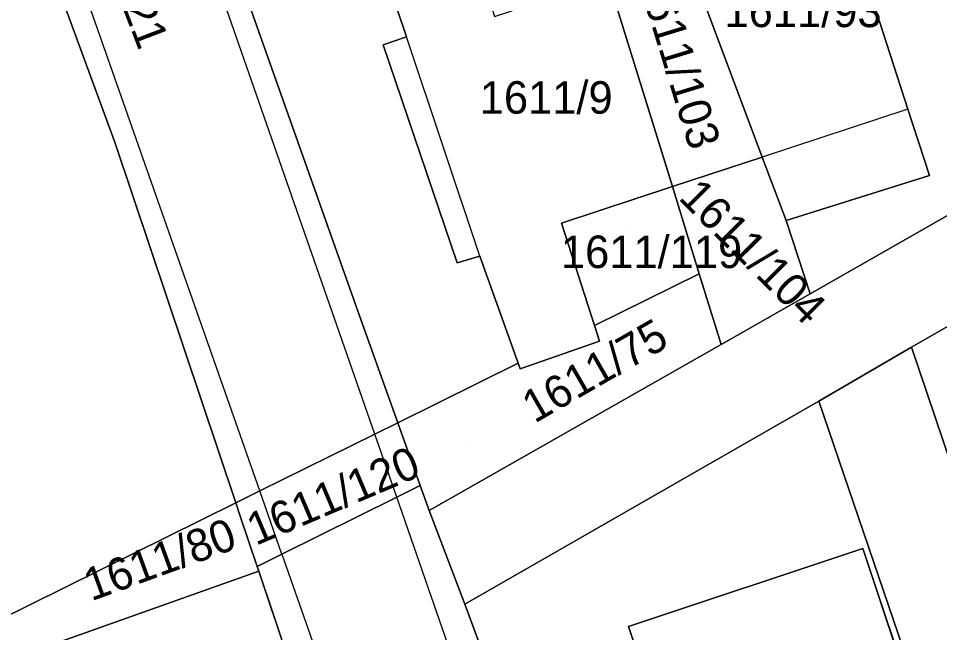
# Model space of a CAD drawing. Extents: x -263943 to -261149, y -1236934 to -1230686.
# Drawn here: x -262479.5 to -262422.9, y -1236325.7 to -1236287.9 of the extents above; entities that cross this region are included whole.
import ezdxf

# ---------------------------------------------------------------- set-up
doc = ezdxf.new("R2010")
doc.units = 0
for name, color, linetype in [('body_kn', 7, 'Continuous'), ('kladpar_druhypozemkov', 7, 'Continuous'), ('kladpar_hranice', 7, 'Continuous'), ('kladpar_parcelnecisla', 7, 'Continuous'), ('kladpar_plochy', 7, 'Continuous'), ('zappar_hrandruhpozemk', 7, 'Continuous')]:
    doc.layers.add(name, color=color, linetype=linetype)

msp = doc.modelspace()

# ---------------------------------------------------------------- linework, layer by layer
at = {"layer": 'body_kn'}
for p, q in [((-262455.68, -1236289.06), (-262455.68, -1236289.06)), ((-262457.12, -1236289.56), (-262457.12, -1236289.56)), ((-262457.12, -1236289.56), (-262457.12, -1236289.56)), ((-262424.83, -1236293.51), (-262424.83, -1236293.51)), ((-262424.83, -1236293.51), (-262424.83, -1236293.51)), ((-262473.59, -1236295.6), (-262473.59, -1236295.6)), ((-262433.79, -1236296.46), (-262433.79, -1236296.46)), ((-262423.51, -1236297.59), (-262423.51, -1236297.59)), ((-262423.51, -1236297.59), (-262423.51, -1236297.59)), ((-262439.32, -1236298.28), (-262439.32, -1236298.28)), ((-262439.32, -1236298.28), (-262439.32, -1236298.28)), ((-262446.13, -1236300.52), (-262446.13, -1236300.52)), ((-262432.32, -1236300.37), (-262432.32, -1236300.37)), ((-262432.32, -1236300.37), (-262432.32, -1236300.37)), ((-262452.56, -1236302.96), (-262452.56, -1236302.96)), ((-262451.17, -1236302.55), (-262451.17, -1236302.55)), ((-262451.17, -1236302.55), (-262451.17, -1236302.55)), ((-262437.66, -1236303.64), (-262437.66, -1236303.64)), ((-262430.84, -1236304.87), (-262430.84, -1236304.87)), ((-262458.58, -1236306.17), (-262458.58, -1236306.17)), ((-262444.11, -1236306.83), (-262444.11, -1236306.83)), ((-262444.11, -1236306.83), (-262444.11, -1236306.83)), ((-262443.8, -1236307.79), (-262443.8, -1236307.79)), ((-262443.8, -1236307.79), (-262443.8, -1236307.79)), ((-262436.31, -1236307.99), (-262436.31, -1236307.99)), ((-262436.31, -1236307.99), (-262436.31, -1236307.99)), ((-262424.6, -1236308.15), (-262424.6, -1236308.15)), ((-262448.81, -1236309.15), (-262448.81, -1236309.15)), ((-262448.69, -1236309.49), (-262448.69, -1236309.49)), ((-262448.69, -1236309.49), (-262448.69, -1236309.49)), ((-262430.31, -1236311.48), (-262430.31, -1236311.48)), ((-262456.21, -1236312.81), (-262456.21, -1236312.81)), ((-262456.21, -1236312.81), (-262456.21, -1236312.81)), ((-262457.63, -1236313.51), (-262457.63, -1236313.51)), ((-262457.63, -1236313.51), (-262457.63, -1236313.51)), ((-262454.83, -1236316.68), (-262454.83, -1236316.68)), ((-262454.83, -1236316.68), (-262454.83, -1236316.68)), ((-262464.7, -1236317.01), (-262464.7, -1236317.01)), ((-262464.7, -1236317.01), (-262464.7, -1236317.01)), ((-262466.18, -1236317.74), (-262466.18, -1236317.74)), ((-262466.18, -1236317.74), (-262466.18, -1236317.74)), ((-262456.28, -1236317.4), (-262456.28, -1236317.4)), ((-262456.28, -1236317.4), (-262456.28, -1236317.4)), ((-262454.28, -1236318.22), (-262454.28, -1236318.22)), ((-262465.93, -1236318.5), (-262465.93, -1236318.5)), ((-262427.61, -1236320.55), (-262427.61, -1236320.55)), ((-262463.34, -1236320.9), (-262463.34, -1236320.9)), ((-262463.34, -1236320.9), (-262463.34, -1236320.9)), ((-262464.87, -1236321.66), (-262464.87, -1236321.66)), ((-262464.87, -1236321.66), (-262464.87, -1236321.66)), ((-262464.77, -1236321.95), (-262464.77, -1236321.95)), ((-262464.77, -1236321.95), (-262464.77, -1236321.95)), ((-262452.08, -1236323.98), (-262452.08, -1236323.98)), ((-262442.01, -1236325.36), (-262442.01, -1236325.36))]:
    msp.add_line(p, q, dxfattribs=at)
at = {"layer": 'kladpar_druhypozemkov'}
for p, q in [((-262438.61, -1236288.82), (-262438.61, -1236288.82)), ((-262447.67, -1236291.81), (-262447.67, -1236291.81)), ((-262441.99, -1236300.72), (-262441.99, -1236300.72)), ((-262434.46, -1236300.83), (-262434.46, -1236300.83)), ((-262451.77, -1236314.2), (-262451.77, -1236314.2)), ((-262460.84, -1236316.68), (-262460.84, -1236316.68))]:
    msp.add_line(p, q, dxfattribs=at)
at = {"layer": 'kladpar_hranice'}
msp.add_line((-262456.21, -1236312.81), (-262454.83, -1236316.68), dxfattribs=at)
for points in [[(-262351.1, -1236333.79), (-262352.22, -1236325.16), (-262362.14, -1236299.78), (-262366.43, -1236287.37), (-262368.39, -1236281.71), (-262370.94, -1236280.48), (-262385.79, -1236288.05), (-262419.7, -1236305.34), (-262424.6, -1236308.15), (-262430.31, -1236311.48), (-262452.08, -1236323.98), (-262454.28, -1236318.22), (-262436.31, -1236307.99), (-262430.84, -1236304.87), (-262422.25, -1236299.97), (-262415.47, -1236296.67), (-262390.89, -1236284.01), (-262372.59, -1236274.55), (-262369.79, -1236271.08), (-262388.18, -1236218.16)], [(-262481.19, -1236244.69), (-262479.17, -1236249.94), (-262474.36, -1236261.56), (-262469.46, -1236275.47), (-262458.58, -1236306.17), (-262456.21, -1236312.81)], [(-262548.66, -1236335.49), (-262557.64, -1236338.69), (-262566.07, -1236314.35), (-262574.03, -1236291.14), (-262490.54, -1236249.53), (-262473.59, -1236295.6), (-262466.18, -1236317.74), (-262499.82, -1236334.39), (-262508.85, -1236337.59), (-262527.07, -1236337.67), (-262544.6, -1236334.04), (-262545.41, -1236334.33), (-262548.66, -1236335.49)], [(-262466.18, -1236317.74), (-262473.59, -1236295.6), (-262490.54, -1236249.53)], [(-262432.32, -1236300.37), (-262423.51, -1236297.59), (-262424.83, -1236293.51), (-262428.94, -1236280.79), (-262431.27, -1236273.59), (-262440.52, -1236276.66), (-262442.53, -1236270.1), (-262426.37, -1236264.93), (-262415.47, -1236296.67), (-262422.25, -1236299.97), (-262430.84, -1236304.87), (-262432.32, -1236300.37)], [(-262443.8, -1236307.79), (-262448.69, -1236309.49), (-262448.81, -1236309.15), (-262451.17, -1236302.55), (-262452.56, -1236302.96), (-262457.12, -1236289.56), (-262455.68, -1236289.06), (-262457.87, -1236282.53), (-262462.09, -1236269.72), (-262455.49, -1236267.5), (-262451.35, -1236280.59), (-262452.45, -1236280.84), (-262450.26, -1236287.8), (-262443.27, -1236285.5), (-262439.32, -1236298.28), (-262446.13, -1236300.52), (-262444.11, -1236306.83), (-262443.8, -1236307.79)], [(-262423.51, -1236297.59), (-262432.32, -1236300.37), (-262433.79, -1236296.46), (-262437.39, -1236286.89), (-262438.31, -1236283.87), (-262440.52, -1236276.66), (-262431.27, -1236273.59), (-262428.94, -1236280.79), (-262424.83, -1236293.51), (-262423.51, -1236297.59)], [(-262457.12, -1236289.56), (-262452.56, -1236302.96), (-262451.17, -1236302.55), (-262448.81, -1236309.15), (-262456.21, -1236312.81), (-262458.58, -1236306.17), (-262469.46, -1236275.47)], [(-262457.87, -1236282.53), (-262455.68, -1236289.06), (-262457.12, -1236289.56)], [(-262439.32, -1236298.28), (-262443.27, -1236285.5), (-262438.31, -1236283.87), (-262437.39, -1236286.89), (-262433.79, -1236296.46), (-262439.32, -1236298.28)], [(-262419.77, -1236322.48), (-262424.6, -1236308.15), (-262419.7, -1236305.34), (-262385.79, -1236288.05)], [(-262436.31, -1236307.99), (-262437.66, -1236303.64), (-262439.32, -1236298.28), (-262433.79, -1236296.46), (-262432.32, -1236300.37), (-262430.84, -1236304.87), (-262436.31, -1236307.99)], [(-262444.11, -1236306.83), (-262446.13, -1236300.52), (-262439.32, -1236298.28), (-262437.66, -1236303.64), (-262444.11, -1236306.83)], [(-262448.69, -1236309.49), (-262443.8, -1236307.79), (-262444.11, -1236306.83), (-262437.66, -1236303.64), (-262436.31, -1236307.99), (-262454.28, -1236318.22), (-262454.83, -1236316.68), (-262456.21, -1236312.81), (-262448.81, -1236309.15), (-262448.69, -1236309.49)], [(-262402.01, -1236363.74), (-262411.5, -1236366.94), (-262415.63, -1236354.56), (-262430.31, -1236311.48), (-262424.6, -1236308.15), (-262419.77, -1236322.48), (-262413.07, -1236342.11), (-262407.59, -1236358.31), (-262404.15, -1236357.51), (-262402.01, -1236363.74)], [(-262439.42, -1236354.01), (-262437.01, -1236361.81), (-262438.76, -1236362.4), (-262442.13, -1236353.33), (-262447.7, -1236335.86), (-262452.08, -1236323.98), (-262430.31, -1236311.48), (-262415.63, -1236354.56), (-262426.66, -1236358.3), (-262429.17, -1236350.55)], [(-262456.21, -1236312.81), (-262457.63, -1236313.51), (-262464.7, -1236317.01), (-262466.18, -1236317.74)], [(-262466.18, -1236317.74), (-262464.7, -1236317.01), (-262457.63, -1236313.51), (-262456.21, -1236312.81)], [(-262454.83, -1236316.68), (-262456.28, -1236317.4), (-262463.34, -1236320.9), (-262464.87, -1236321.66)], [(-262464.87, -1236321.66), (-262463.34, -1236320.9), (-262456.28, -1236317.4), (-262454.83, -1236316.68)], [(-262454.83, -1236316.68), (-262454.28, -1236318.22), (-262452.08, -1236323.98), (-262447.7, -1236335.86), (-262442.13, -1236353.33), (-262438.76, -1236362.4), (-262427.87, -1236393.78), (-262424.84, -1236402.35), (-262418.5, -1236412.7), (-262405.76, -1236450.69)], [(-262464.77, -1236321.95), (-262499.82, -1236334.39), (-262466.18, -1236317.74), (-262465.93, -1236318.5), (-262464.87, -1236321.66), (-262464.77, -1236321.95)], [(-262464.87, -1236321.66), (-262465.93, -1236318.5), (-262466.18, -1236317.74)], [(-262436.11, -1236344.18), (-262441.78, -1236345.95), (-262444.1, -1236338.76), (-262445.75, -1236339.17), (-262446.51, -1236336.45), (-262444.99, -1236336.01), (-262440.67, -1236334.77), (-262442.61, -1236328.92), (-262441, -1236328.41), (-262442.01, -1236325.36), (-262427.61, -1236320.55), (-262424.4, -1236330.14), (-262439.14, -1236335.11), (-262436.11, -1236344.18)], [(-262441, -1236328.41), (-262442.61, -1236328.92), (-262440.67, -1236334.77), (-262444.99, -1236336.01), (-262446.51, -1236336.45), (-262445.75, -1236339.17), (-262444.1, -1236338.76), (-262441.78, -1236345.95), (-262436.11, -1236344.18), (-262439.14, -1236335.11), (-262424.4, -1236330.14), (-262427.61, -1236320.55), (-262442.01, -1236325.36), (-262441, -1236328.41)], [(-262341.98, -1236672.96), (-262349.34, -1236654.64), (-262353.07, -1236647.77), (-262360.34, -1236625.47), (-262370.9, -1236594.25), (-262387.46, -1236545.56), (-262388.05, -1236543.86), (-262389.82, -1236538.6), (-262392.01, -1236532.49), (-262400.95, -1236505.35), (-262434.5, -1236407.84), (-262435.35, -1236405.56), (-262462.86, -1236327.63), (-262464.77, -1236321.95), (-262464.87, -1236321.66)], [(-262497.64, -1236340.57), (-262507.15, -1236343.94), (-262525.69, -1236344.2), (-262542.14, -1236340.6), (-262554.29, -1236344.93), (-262555.32, -1236345.3), (-262557.64, -1236338.69), (-262548.66, -1236335.49), (-262545.41, -1236334.33), (-262544.6, -1236334.04), (-262527.07, -1236337.67), (-262508.85, -1236337.59), (-262499.82, -1236334.39), (-262464.77, -1236321.95), (-262462.86, -1236327.63), (-262497.64, -1236340.57)]]:
    msp.add_lwpolyline(points, dxfattribs=at)
at = {"layer": 'kladpar_plochy'}
for p, q in [((-262458.58, -1236306.17), (-262469.46, -1236275.47)), ((-262457.87, -1236282.53), (-262455.68, -1236289.06)), ((-262455.68, -1236289.06), (-262457.12, -1236289.56)), ((-262457.12, -1236289.56), (-262452.56, -1236302.96)), ((-262452.56, -1236302.96), (-262451.17, -1236302.55)), ((-262451.17, -1236302.55), (-262448.81, -1236309.15)), ((-262424.6, -1236308.15), (-262419.7, -1236305.34)), ((-262456.21, -1236312.81), (-262458.58, -1236306.17)), ((-262419.77, -1236322.48), (-262424.6, -1236308.15)), ((-262448.81, -1236309.15), (-262456.21, -1236312.81)), ((-262452.08, -1236323.98), (-262430.31, -1236311.48)), ((-262430.31, -1236311.48), (-262415.63, -1236354.56)), ((-262456.28, -1236317.4), (-262454.83, -1236316.68)), ((-262454.83, -1236316.68), (-262454.28, -1236318.22)), ((-262463.34, -1236320.9), (-262456.28, -1236317.4)), ((-262454.28, -1236318.22), (-262452.08, -1236323.98)), ((-262427.61, -1236320.55), (-262442.01, -1236325.36)), ((-262424.4, -1236330.14), (-262427.61, -1236320.55)), ((-262464.87, -1236321.66), (-262463.34, -1236320.9)), ((-262464.77, -1236321.95), (-262464.87, -1236321.66)), ((-262462.86, -1236327.63), (-262464.77, -1236321.95)), ((-262447.7, -1236335.86), (-262452.08, -1236323.98)), ((-262452.08, -1236323.98), (-262447.7, -1236335.86)), ((-262442.01, -1236325.36), (-262441, -1236328.41))]:
    msp.add_line(p, q, dxfattribs=at)
msp.add_lwpolyline([(-262351.1, -1236333.79), (-262352.22, -1236325.16), (-262362.14, -1236299.78), (-262366.43, -1236287.37), (-262368.39, -1236281.71), (-262370.94, -1236280.48), (-262385.79, -1236288.05), (-262419.7, -1236305.34), (-262424.6, -1236308.15), (-262430.31, -1236311.48), (-262452.08, -1236323.98), (-262454.28, -1236318.22), (-262436.31, -1236307.99), (-262430.84, -1236304.87), (-262422.25, -1236299.97), (-262415.47, -1236296.67), (-262390.89, -1236284.01), (-262372.59, -1236274.55), (-262369.79, -1236271.08), (-262388.18, -1236218.16)], dxfattribs=at)
for points in [[(-262490.54, -1236249.53), (-262488.72, -1236248.59), (-262482.62, -1236245.43), (-262481.19, -1236244.69), (-262479.17, -1236249.94), (-262474.36, -1236261.56), (-262469.46, -1236275.47), (-262458.58, -1236306.17), (-262456.21, -1236312.81), (-262457.63, -1236313.51), (-262464.7, -1236317.01), (-262466.18, -1236317.74), (-262473.59, -1236295.6)], [(-262548.66, -1236335.49), (-262557.64, -1236338.69), (-262566.07, -1236314.35), (-262574.03, -1236291.14), (-262490.54, -1236249.53), (-262473.59, -1236295.6), (-262466.18, -1236317.74), (-262499.82, -1236334.39), (-262508.85, -1236337.59), (-262527.07, -1236337.67), (-262544.6, -1236334.04), (-262545.41, -1236334.33)], [(-262432.32, -1236300.37), (-262423.51, -1236297.59), (-262424.83, -1236293.51), (-262428.94, -1236280.79), (-262431.27, -1236273.59), (-262440.52, -1236276.66), (-262442.53, -1236270.1), (-262426.37, -1236264.93), (-262415.47, -1236296.67), (-262422.25, -1236299.97), (-262430.84, -1236304.87)], [(-262443.8, -1236307.79), (-262448.69, -1236309.49), (-262448.81, -1236309.15), (-262451.17, -1236302.55), (-262452.56, -1236302.96), (-262457.12, -1236289.56), (-262455.68, -1236289.06), (-262457.87, -1236282.53), (-262462.09, -1236269.72), (-262455.49, -1236267.5), (-262451.35, -1236280.59), (-262452.45, -1236280.84), (-262450.26, -1236287.8), (-262443.27, -1236285.5), (-262439.32, -1236298.28), (-262446.13, -1236300.52), (-262444.11, -1236306.83)], [(-262423.51, -1236297.59), (-262432.32, -1236300.37), (-262433.79, -1236296.46), (-262437.39, -1236286.89), (-262438.31, -1236283.87), (-262440.52, -1236276.66), (-262431.27, -1236273.59), (-262428.94, -1236280.79), (-262424.83, -1236293.51)], [(-262439.32, -1236298.28), (-262443.27, -1236285.5), (-262438.31, -1236283.87), (-262437.39, -1236286.89), (-262433.79, -1236296.46)], [(-262436.31, -1236307.99), (-262437.66, -1236303.64), (-262439.32, -1236298.28), (-262433.79, -1236296.46), (-262432.32, -1236300.37), (-262430.84, -1236304.87)], [(-262444.11, -1236306.83), (-262446.13, -1236300.52), (-262439.32, -1236298.28), (-262437.66, -1236303.64)], [(-262448.69, -1236309.49), (-262443.8, -1236307.79), (-262444.11, -1236306.83), (-262437.66, -1236303.64), (-262436.31, -1236307.99), (-262454.28, -1236318.22), (-262454.83, -1236316.68), (-262456.21, -1236312.81), (-262448.81, -1236309.15)], [(-262402.01, -1236363.74), (-262411.5, -1236366.94), (-262415.63, -1236354.56), (-262430.31, -1236311.48), (-262424.6, -1236308.15), (-262419.77, -1236322.48), (-262413.07, -1236342.11), (-262407.59, -1236358.31), (-262404.15, -1236357.51)], [(-262466.18, -1236317.74), (-262464.7, -1236317.01), (-262457.63, -1236313.51), (-262456.21, -1236312.81), (-262454.83, -1236316.68), (-262456.28, -1236317.4), (-262463.34, -1236320.9), (-262464.87, -1236321.66), (-262465.93, -1236318.5)], [(-262464.77, -1236321.95), (-262499.82, -1236334.39), (-262466.18, -1236317.74), (-262465.93, -1236318.5), (-262464.87, -1236321.66)], [(-262436.11, -1236344.18), (-262441.78, -1236345.95), (-262444.1, -1236338.76), (-262445.75, -1236339.17), (-262446.51, -1236336.45), (-262444.99, -1236336.01), (-262440.67, -1236334.77), (-262442.61, -1236328.92), (-262441, -1236328.41), (-262442.01, -1236325.36), (-262427.61, -1236320.55), (-262424.4, -1236330.14), (-262439.14, -1236335.11)], [(-262497.64, -1236340.57), (-262507.15, -1236343.94), (-262525.69, -1236344.2), (-262542.14, -1236340.6), (-262554.29, -1236344.93), (-262555.32, -1236345.3), (-262557.64, -1236338.69), (-262548.66, -1236335.49), (-262545.41, -1236334.33), (-262544.6, -1236334.04), (-262527.07, -1236337.67), (-262508.85, -1236337.59), (-262499.82, -1236334.39), (-262464.77, -1236321.95), (-262462.86, -1236327.63)]]:
    msp.add_lwpolyline(points, close=True, dxfattribs=at)
at = {"layer": 'zappar_hrandruhpozemk'}
for p, q in [((-262464.7, -1236317.01), (-262488.72, -1236248.59)), ((-262457.63, -1236313.51), (-262466.74, -1236287.34)), ((-262451.17, -1236302.55), (-262455.68, -1236289.06)), ((-262424.83, -1236293.51), (-262433.79, -1236296.46)), ((-262456.28, -1236317.4), (-262457.63, -1236313.51)), ((-262463.34, -1236320.9), (-262464.7, -1236317.01)), ((-262442.77, -1236356.2), (-262456.28, -1236317.4)), ((-262463.34, -1236320.9), (-262456.95, -1236339.1))]:
    msp.add_line(p, q, dxfattribs=at)

# ---------------------------------------------------------------- texts
at = {"layer": 'kladpar_parcelnecisla'}
for s, rotation, p in [('1611/121', 291, (-262476.12, -1236279.537)), ('1611/103', 287, (-262441.489, -1236285.462)), ('1611/104', 315, (-262438.998, -1236299.017)), ('1611/75', 30, (-262447.796, -1236312.876)), ('1611/120', 23, (-262464.948, -1236320.395)), ('1611/80', 20, (-262475.072, -1236323.807))]:
    msp.add_text(s, height=2, rotation=rotation, dxfattribs=at).set_placement(p)
for s, p in [('1611/93', (-262436.115, -1236288.46)), ('1611/9', (-262451.172, -1236293.79)), ('1611/119', (-262446.175, -1236303.29))]:
    msp.add_text(s, height=2, dxfattribs=at).set_placement(p)

doc.saveas('drawing.dxf')
